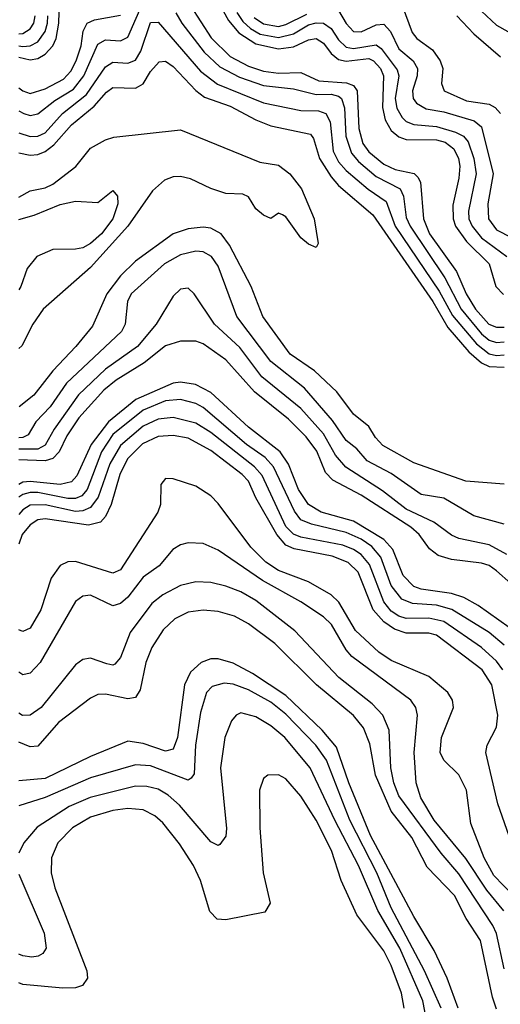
# Model space of a CAD drawing. Header units: inches. Extents: x 884549 to 1028252, y 526810 to 653624.
# Tile 785 of 1056: x 1010002 to 1011280, y 601241 to 603860. Entities that reach past the tile are written whole.
import ezdxf

# ---------------------------------------------------------------- set-up
doc = ezdxf.new("R2010")
doc.units = ezdxf.units.IN
doc.header["$MEASUREMENT"] = 0
doc.layers.add('B0610', color=7, linetype='Continuous')

msp = doc.modelspace()

# ---------------------------------------------------------------- linework, layer by layer
at = {"layer": 'B0610', "color": 5}
for points, elevation in [([(1010484.8, 603990), (1010557.1, 603857.2), (1010584.3, 603824.3), (1010630, 603795.1), (1010690, 603782.2), (1010730, 603787.4), (1010770, 603805.7), (1010790, 603809.5), (1010810, 603797.5), (1010830.3, 603770), (1010850, 603754.1), (1010870, 603749.6), (1010930, 603756.2), (1010943.2, 603750), (1010961.4, 603730), (1010969.3, 603710), (1010966.4, 603626.4), (1010973.5, 603593.5), (1010990, 603564.7), (1011010, 603548.3), (1011030, 603540.6), (1011110, 603540.3), (1011133.7, 603533.7), (1011156.3, 603516.3), (1011169.2, 603490), (1011172.8, 603470), (1011170, 603438.5), (1011153.4, 603366.6), (1011154.4, 603330), (1011160.8, 603310), (1011189.8, 603270), (1011250.3, 603210), (1011267.9, 603150), (1011288.2, 603128.2)], 2420), ([(1010000, 603617.4), (1010013.2, 603610), (1010030, 603604.9), (1010050, 603609.4), (1010095.4, 603644.6), (1010145.4, 603674.6), (1010172.5, 603710), (1010210, 603794.6), (1010230, 603806.2), (1010270, 603803.3), (1010290, 603812.8), (1010350, 603951.3)], 2360), ([(1011010, 603922), (1011045.9, 603825.9), (1011058.2, 603810), (1011099.5, 603779.5), (1011120.1, 603750), (1011127.4, 603730), (1011123.9, 603690), (1011131, 603670), (1011190, 603643.5), (1011250, 603634.9), (1011266.1, 603626.1), (1011280.8, 603610)], 2480), ([(1010000, 603759.8), (1010030, 603752.5), (1010050, 603756.1), (1010070, 603767.6), (1010090, 603789.7), (1010099.2, 603810), (1010106, 603850), (1010107.6, 603910)], 2420), ([(1010456.3, 603896.3), (1010511, 603811), (1010562, 603761.9), (1010610, 603736.3), (1010650, 603723.1), (1010690, 603717.3), (1010750, 603719.3), (1010797.1, 603697.1), (1010871.2, 603691.2), (1010890, 603684.2), (1010899.3, 603670), (1010903.7, 603570), (1010914.7, 603530), (1010930, 603507.7), (1010970, 603475.7), (1011000.8, 603460.8), (1011050.6, 603450.6), (1011060.7, 603440.7), (1011067.7, 603427.7), (1011075.4, 603330), (1011091.4, 603290), (1011163.5, 603190), (1011189.1, 603130), (1011213.8, 603090), (1011249.3, 603050), (1011270, 603041.3), (1011290, 603041.4)], 2380), ([(1010000, 603678.4), (1010010, 603670.8), (1010030, 603663.5), (1010070, 603676), (1010118.4, 603701.6), (1010137.6, 603722.4), (1010152.5, 603750), (1010165.1, 603790), (1010170.6, 603829.4), (1010181.3, 603850), (1010201.2, 603858.8), (1010270, 603871.4)], 2380), ([(1010000, 603790.3), (1010010, 603788.6), (1010030, 603790.4), (1010050, 603801), (1010070, 603827.8), (1010076.1, 603850), (1010077.1, 603870)], 2440), ([(1010000, 603821.7), (1010010, 603823.3), (1010030, 603835.6), (1010039.3, 603850), (1010043.2, 603870)], 2460), ([(1010417.6, 603877.6), (1010433.3, 603850), (1010492.8, 603772.8), (1010534.6, 603734.6), (1010586.9, 603706.9), (1010650, 603684.7), (1010730, 603676.1), (1010790, 603660.9), (1010830, 603661.1), (1010850, 603656.3), (1010857.4, 603650), (1010865.3, 603625.3), (1010869.5, 603549.5), (1010884.6, 603504.6), (1010902.5, 603482.5), (1010950, 603442.8), (1011013.3, 603410), (1011022.8, 603390), (1011030, 603333.5), (1011040.6, 603310), (1011132.8, 603172.8), (1011175.7, 603090), (1011230, 603023.6), (1011250, 603007.3), (1011270, 603001.2), (1011290, 603002.8)], 2360), ([(1010579.1, 603879.1), (1010595.1, 603855.1), (1010615.9, 603835.9), (1010641.4, 603821.4), (1010690, 603812.2), (1010730, 603821.9), (1010770, 603845.5), (1010790, 603851.2), (1010810, 603850.6), (1010830, 603836.3), (1010850, 603805.9), (1010870, 603786.6), (1010890, 603782.9), (1010950, 603792.9), (1010963.2, 603783.2), (1011005.8, 603725.8), (1011009.8, 603710), (1011000.2, 603650), (1011004.6, 603624.6), (1011019.4, 603599.4), (1011030, 603589), (1011050, 603581), (1011110, 603575.6), (1011160.7, 603560.7), (1011182.3, 603550), (1011194.5, 603534.5), (1011209.8, 603490), (1011215.8, 603450), (1011195, 603350), (1011196.6, 603330), (1011205.3, 603310), (1011230, 603279.3), (1011297.8, 603230)], 2440), ([(1010625.2, 603865.2), (1010650, 603848.2), (1010690, 603841.5), (1010710, 603846.6), (1010765.7, 603874.3)], 2460), ([(1010850, 603884), (1010870, 603849.7), (1010890, 603827.8), (1010910, 603827), (1010950, 603846), (1010970, 603847.5), (1010987.9, 603827.9), (1011010, 603782.5), (1011047.9, 603750), (1011059.8, 603730), (1011058.8, 603710), (1011046.3, 603670), (1011048.5, 603650), (1011057.2, 603637.2), (1011082.5, 603622.5), (1011130, 603614.1), (1011210.6, 603590.6), (1011230, 603574.6), (1011261.4, 603450), (1011247, 603370), (1011248.2, 603330), (1011270, 603300.6), (1011350, 603259.7)], 2460), ([(1011164.8, 603870), (1011210, 603822.3), (1011280.9, 603760.9)], 2520), ([(1011230, 603882.7), (1011270, 603844.9), (1011330, 603811.4)], 2540), ([(1010000, 603558.2), (1010030, 603548.5), (1010050, 603549.5), (1010070, 603558.8), (1010115.9, 603610), (1010179.8, 603660.2), (1010230, 603734.2), (1010250, 603746.6), (1010290, 603744), (1010310, 603752.1), (1010324.2, 603775.8), (1010350, 603851.8), (1010370, 603853.1), (1010482.5, 603722.5), (1010528.3, 603688.4), (1010650, 603638.5), (1010750, 603618.3), (1010796.8, 603616.8), (1010815.9, 603610), (1010827.5, 603587.5), (1010835.9, 603510), (1010850, 603481.4), (1010870, 603458.2), (1010928.6, 603408.6), (1010976.3, 603376.3), (1011000.8, 603310), (1011117.7, 603137.7), (1011153, 603073), (1011217, 602997), (1011250, 602970.9), (1011270, 602966.1), (1011290, 602968.1)], 2340), ([(1010000, 603505.7), (1010030, 603499), (1010050, 603500.7), (1010070, 603509.4), (1010093, 603527), (1010139.8, 603580.2), (1010200.4, 603630), (1010232.9, 603667.1), (1010250, 603679.4), (1010310, 603677.5), (1010318.3, 603681.7), (1010330, 603689.2), (1010350, 603721.9), (1010372.8, 603747.2), (1010390, 603749), (1010410, 603735.2), (1010470, 603671.4), (1010493.5, 603653.5), (1010562.1, 603630), (1010630, 603593.3), (1010670, 603577.2), (1010775, 603555), (1010783.7, 603543.7), (1010799, 603490), (1010830, 603441.5), (1010850, 603418.6), (1010940.7, 603340.7), (1011100.9, 603110), (1011140.9, 603040.9), (1011196.1, 602976.1), (1011230, 602947.2), (1011250, 602937.4), (1011290, 602935.1)], 2320), ([(1010000, 603387.8), (1010030, 603404.5), (1010070, 603412.7), (1010090, 603421.9), (1010151, 603469), (1010190, 603517.9), (1010230, 603540.4), (1010252.5, 603547.5), (1010430, 603566.5), (1010640.7, 603480.7), (1010690, 603473), (1010719.9, 603450), (1010751.4, 603410), (1010785.2, 603330), (1010795.4, 603264.6), (1010790, 603253.2), (1010770, 603262.6), (1010750, 603279.7), (1010710, 603335.1), (1010700.5, 603340.5), (1010690, 603345.1), (1010670, 603331.1), (1010650, 603339.3), (1010630, 603356.8), (1010610, 603388.3), (1010595.7, 603395.7), (1010550, 603397.7), (1010510, 603410.8), (1010456.5, 603436.5), (1010430, 603442.6), (1010410, 603441.2), (1010387.1, 603432.9), (1010355.2, 603404.8), (1010290, 603310), (1010190, 603200.8), (1010064.6, 603090), (1010037.3, 603050), (1010007.6, 602992.4), (1010000, 602984.8)], 2280), ([(1010000, 603327.7), (1010040.6, 603339.4), (1010110, 603367.7), (1010150, 603377.2), (1010210, 603373), (1010250, 603405.5), (1010262.4, 603390), (1010263.1, 603370), (1010250, 603329.9), (1010219.6, 603290), (1010190, 603264.2), (1010170, 603252.8), (1010150, 603249.4), (1010090, 603248.7), (1010047.3, 603230), (1010022.2, 603197.8), (1010004.6, 603150), (1010000, 603140.9)], 2260), ([(1011290, 602623.9), (1011188.3, 602631.7), (1011050, 602681), (1010967.4, 602727.4), (1010947.9, 602747.9), (1010930, 602777.5), (1010889.5, 602810), (1010845, 602870), (1010785.5, 602925.5), (1010720.9, 602970), (1010648.3, 603070), (1010617.7, 603150), (1010560, 603260), (1010537.9, 603290), (1010510, 603305.1), (1010490, 603307.9), (1010450, 603303.4), (1010410, 603289.6), (1010310, 603217.2), (1010270, 603178.6), (1010233.7, 603130), (1010195.6, 603044.4), (1010151.2, 602990), (1010090, 602926), (1010039.5, 602860.5), (1010000.3, 602830)], 2320), ([(1011290, 602518.1), (1011210, 602539.9), (1011130, 602586.6), (1011070, 602596.6), (1010990, 602652.4), (1010926.2, 602686.2), (1010898.2, 602718.2), (1010870, 602740.1), (1010833.7, 602793.7), (1010759.5, 602879.5), (1010670, 602950.7), (1010579.7, 603070), (1010530, 603204.2), (1010511.7, 603230), (1010490, 603242.1), (1010470, 603243.5), (1010430, 603233.9), (1010387.5, 603210), (1010298.7, 603130), (1010288.6, 603110), (1010282.9, 603050), (1010272.6, 603030), (1010126.9, 602893.1), (1010083.2, 602830), (1010045, 602790), (1010024.7, 602755.3), (1010010, 602748.1), (1010000, 602747.8)], 2340), ([(1011297.3, 602437.3), (1011250, 602462.7), (1011170, 602479.9), (1011150, 602488.4), (1011103.3, 602523.3), (1011030, 602557.5), (1010966.8, 602606.8), (1010869.5, 602669.4), (1010841.6, 602701.6), (1010810, 602757.7), (1010750, 602825.4), (1010645.9, 602910), (1010587.3, 602987.3), (1010520.1, 603050), (1010466.2, 603130), (1010450, 603145.3), (1010430, 603143.1), (1010410, 603123.8), (1010364.7, 603050), (1010315.7, 602990), (1010230, 602929.9), (1010158.2, 602861.9), (1010093.5, 602770), (1010070, 602727.8), (1010050, 602717), (1010000, 602716.9)], 2360), ([(1011346.4, 602326.4), (1011270, 602393.4), (1011250, 602407.4), (1011230, 602414.1), (1011150, 602423.3), (1011114.8, 602434.8), (1011092, 602452), (1011064.4, 602490), (1011042.1, 602510), (1010910, 602595.2), (1010834.8, 602634.8), (1010815, 602655), (1010791.7, 602711.7), (1010764, 602750), (1010717.2, 602797.2), (1010626.1, 602870), (1010550, 602954.4), (1010490, 602997.4), (1010470, 603004.7), (1010430, 603004.1), (1010390, 602991.8), (1010333.4, 602946.6), (1010258.9, 602901.1), (1010226.1, 602873.9), (1010159.3, 602800.7), (1010127.7, 602752.3), (1010106.9, 602710), (1010090, 602692.5), (1010070, 602686.5), (1010000, 602688.8)], 2380), ([(1011303.3, 602243.3), (1011221.1, 602301.1), (1011182.6, 602322.6), (1011150, 602333.5), (1011070, 602344.5), (1011050, 602352.2), (1011021.4, 602381.4), (1010994.2, 602450), (1010970, 602477.2), (1010890, 602525.6), (1010803.4, 602550), (1010770, 602569.7), (1010743.4, 602610), (1010717.2, 602677.2), (1010694.4, 602710), (1010610, 602775.6), (1010510, 602868), (1010469.4, 602889.4), (1010430, 602895.5), (1010410, 602892.9), (1010310.8, 602849.2), (1010238.3, 602790), (1010191.8, 602730), (1010154.1, 602645.9), (1010140.1, 602630), (1010110, 602623.1), (1010030, 602631.4), (1010010.7, 602629.3), (1010000, 602623.2)], 2420), ([(1011290, 602196.3), (1011250, 602229.9), (1011151.1, 602291.1), (1011110, 602302.2), (1011046.4, 602306.4), (1011018.4, 602318.4), (1010990, 602354.5), (1010962, 602430), (1010938, 602458), (1010910, 602477.5), (1010870, 602495.8), (1010777.6, 602517.6), (1010750, 602529.4), (1010732.5, 602552.5), (1010677.1, 602670), (1010654.7, 602694.7), (1010605.5, 602730), (1010490, 602828.4), (1010470, 602839), (1010430, 602849.2), (1010390, 602845.5), (1010330, 602821.1), (1010250, 602755.8), (1010219.1, 602710), (1010181.3, 602610), (1010167.1, 602592.9), (1010150, 602586.1), (1010130, 602586.4), (1010050, 602602.1), (1010030, 602602.1), (1010010, 602596.3), (1010000, 602589.9)], 2440), ([(1011286.6, 602130), (1011270, 602153.5), (1011230.1, 602190.1), (1011130, 602258.6), (1011090, 602267.4), (1011030, 602267.2), (1011010, 602273.2), (1010990, 602286.3), (1010970, 602310.8), (1010932.6, 602410), (1010910, 602437), (1010890, 602450.5), (1010861.5, 602461.5), (1010750, 602483), (1010730, 602490.7), (1010710, 602511.8), (1010646.8, 602646.8), (1010626.8, 602670), (1010510, 602761.6), (1010470, 602786.5), (1010410, 602801.8), (1010370, 602797.3), (1010330, 602778.4), (1010270, 602727), (1010241.4, 602678.6), (1010210.3, 602589.7), (1010190, 602562), (1010170, 602553.4), (1010150, 602551.2), (1010070, 602569.4), (1010030, 602568.6), (1010010, 602555.9), (1010000, 602543.2)], 2460), ([(1011310, 601670.4), (1011273.7, 601773.7), (1011241.5, 601910), (1011245.1, 601930), (1011270, 601977.6), (1011273.5, 602010), (1011257.5, 602090), (1011231.4, 602130), (1011110, 602222.5), (1011090, 602227.9), (1011030, 602227.8), (1010998.8, 602238.8), (1010970, 602258), (1010941.7, 602290), (1010901.8, 602390), (1010875.7, 602415.7), (1010832.5, 602432.5), (1010732.1, 602452.1), (1010710, 602462.1), (1010686.1, 602490), (1010630, 602588), (1010610, 602632.1), (1010593.2, 602650), (1010510, 602713.4), (1010450, 602746.4), (1010410, 602754), (1010370, 602750.9), (1010328.2, 602731.8), (1010288.5, 602691.5), (1010268.7, 602650), (1010245.5, 602570), (1010230, 602538.1), (1010216.6, 602523.4), (1010184.7, 602515.3), (1010070, 602532.2), (1010050, 602529.1), (1010030, 602515.8), (1010008.7, 602490), (1010000, 602464.2)], 2480), ([(1011313.8, 601530), (1011262.9, 601582.9), (1011236.8, 601630), (1011201.8, 601721.8), (1011189.9, 601810.1), (1011170, 601851.3), (1011129.9, 601889.9), (1011119.7, 601910), (1011124, 601950), (1011155.8, 602030), (1011153.3, 602050), (1011140.9, 602070), (1011090, 602112.1), (1010990, 602155.1), (1010957.1, 602177.1), (1010895.2, 602235.2), (1010850.2, 602310), (1010830, 602329.9), (1010770, 602364.2), (1010690, 602394.6), (1010656.8, 602416.8), (1010616.7, 602456.7), (1010530, 602573), (1010510, 602593.1), (1010470, 602618.5), (1010410, 602638.6), (1010390, 602639.3), (1010377, 602623), (1010376.1, 602570), (1010369.1, 602550), (1010270, 602396.4), (1010250, 602387.3), (1010150, 602418.3), (1010130, 602417.6), (1010110, 602408), (1010085.6, 602374.4), (1010058.2, 602290), (1010030, 602241.2), (1010010, 602231.9), (1010000, 602236.3)], 2520), ([(1011289.5, 601489.5), (1011244.1, 601544.1), (1011188.2, 601628.2), (1011104, 601730), (1011068.8, 601790), (1011056.4, 601830), (1011051.2, 601910), (1011060.1, 602010), (1011055.4, 602030), (1011041.9, 602050), (1010885.6, 602165.6), (1010870, 602183.6), (1010830.9, 602250.9), (1010810, 602271.1), (1010750, 602310.7), (1010647.9, 602367.9), (1010530, 602448.8), (1010490, 602466.4), (1010450, 602467.8), (1010430, 602463), (1010409.4, 602450.6), (1010373.1, 602406.9), (1010330, 602376.6), (1010290, 602323.3), (1010270, 602306.6), (1010250, 602300.4), (1010190, 602329.2), (1010170, 602326.4), (1010150, 602312.1), (1010056.1, 602150), (1010030, 602121.2), (1010010, 602117.4), (1010000, 602124.2)], 2540), ([(1011290, 601334.7), (1011270, 601429), (1011260.1, 601450), (1011170, 601587.3), (1011122.8, 601642.8), (1011010, 601794.9), (1010996.8, 601830), (1010988.7, 601870), (1010984.3, 601970), (1010967.4, 602010), (1010939.6, 602039.6), (1010850.8, 602110), (1010734, 602234), (1010630, 602314.7), (1010590, 602337.3), (1010550, 602352.8), (1010510, 602362.5), (1010470, 602364.3), (1010430, 602354.6), (1010382.9, 602330), (1010353.2, 602306.8), (1010295.4, 602230), (1010270, 602163.1), (1010254.7, 602145.3), (1010250, 602142.4), (1010234.1, 602145.9), (1010190, 602160.9), (1010170, 602157.5), (1010150, 602143.2), (1010059, 602030), (1010030, 602009.9), (1010009.1, 602009.1), (1010000, 602015.2)], 2560), ([(1011270, 601227.9), (1011259.3, 601259.3), (1011227.3, 601410), (1011188.8, 601468.8), (1011158.1, 601530), (1011085.3, 601605.3), (1011044.5, 601684.5), (1010990, 601754.4), (1010948.3, 601850), (1010933, 601933.1), (1010916.3, 601976.3), (1010889.2, 602009.2), (1010791, 602090), (1010680.1, 602200.1), (1010610, 602252.8), (1010573, 602273), (1010530, 602285.5), (1010490, 602288.8), (1010450, 602283.4), (1010414.3, 602265.7), (1010383.6, 602236.4), (1010353.1, 602190), (1010337.6, 602150), (1010322.6, 602077.4), (1010310, 602057.1), (1010290, 602053), (1010230, 602065.5), (1010210, 602064.3), (1010190, 602055.2), (1010104.9, 601990), (1010050, 601927.6), (1010030, 601925.6), (1010000, 601937.5)], 2580), ([(1011168.1, 601230), (1011139.1, 601310), (1011103.7, 601383.7), (1011050, 601474), (1010934.5, 601690), (1010877.6, 601830), (1010844.7, 601924.7), (1010806.5, 601970), (1010710, 602061.8), (1010620.7, 602120.6), (1010570, 602147.7), (1010530, 602159.9), (1010510, 602159.3), (1010484.6, 602150), (1010456.3, 602123.7), (1010440.6, 602090), (1010421.7, 601950), (1010410, 601919.1), (1010390, 601913.8), (1010330, 601934.2), (1010290, 601940.1), (1010190, 601900.1), (1010070, 601841.2), (1010000, 601835.4)], 2620), ([(1011122.5, 601230), (1011078.5, 601330), (1010990, 601497), (1010952.1, 601590), (1010880.2, 601730), (1010817.6, 601890), (1010789.9, 601930), (1010710, 602012.6), (1010670, 602044), (1010610, 602077.4), (1010570, 602092.2), (1010545.3, 602094.7), (1010514, 602086), (1010499.1, 602070), (1010483, 602017), (1010469.8, 601930.2), (1010466.3, 601853.7), (1010458.3, 601841.7), (1010450, 601836.7), (1010350, 601875), (1010310, 601877.8), (1010190, 601843.4), (1010070, 601791), (1010000, 601768.2)], 2640), ([(1011085.6, 601190), (1011073.7, 601250), (1011012.7, 601390), (1010954.3, 601490), (1010902.7, 601610), (1010839.7, 601730), (1010774.2, 601870), (1010707.2, 601950), (1010670, 601981.3), (1010630, 602005.4), (1010590, 602016.1), (1010577.4, 602010), (1010565.4, 601994.6), (1010547.9, 601950), (1010536.4, 601870), (1010551.6, 601708.4), (1010550, 601687.6), (1010534.6, 601665.4), (1010530, 601663.2), (1010510, 601672.7), (1010426.7, 601770), (1010396.6, 601796.6), (1010370, 601812.6), (1010340, 601820), (1010310, 601820.4), (1010189.3, 601790.7), (1010133.7, 601766.3), (1010048.3, 601711.7), (1010012.8, 601670), (1010000, 601642.5)], 2660), ([(1011024.3, 601230), (1011017.5, 601270), (1010990, 601344.1), (1010970, 601383), (1010898.3, 601478.3), (1010856.4, 601570), (1010831.5, 601650), (1010790, 601730.5), (1010750, 601794.1), (1010710, 601840.2), (1010690, 601850.6), (1010662, 601850), (1010650, 601841.6), (1010639.7, 601810), (1010640.4, 601710), (1010649, 601590), (1010668.3, 601510), (1010654, 601486), (1010550, 601465.3), (1010526.8, 601466.8), (1010507.3, 601487.3), (1010483.2, 601570), (1010464.3, 601610), (1010427.2, 601667.2), (1010382.9, 601722.9), (1010361.8, 601741.8), (1010330, 601757.5), (1010290, 601761.4), (1010250, 601756.5), (1010190, 601738.8), (1010142.7, 601710), (1010103.6, 601670), (1010086.6, 601630), (1010085.4, 601590), (1010095.1, 601550), (1010180.9, 601330), (1010182, 601310), (1010169.2, 601290.8), (1010150, 601284.7), (1010116.5, 601283.5), (1010010, 601293.4), (1010000, 601297.4)], 2680), ([(1010000, 601586.7), (1010067, 601430), (1010072.1, 601390), (1010063.9, 601376.1), (1010051.5, 601368.5), (1010034.1, 601365.9), (1010010, 601369.1), (1010000, 601374.3)], 2660)]:
    msp.add_lwpolyline(points, dxfattribs=dict(at, elevation=elevation))

doc.saveas('drawing.dxf')
